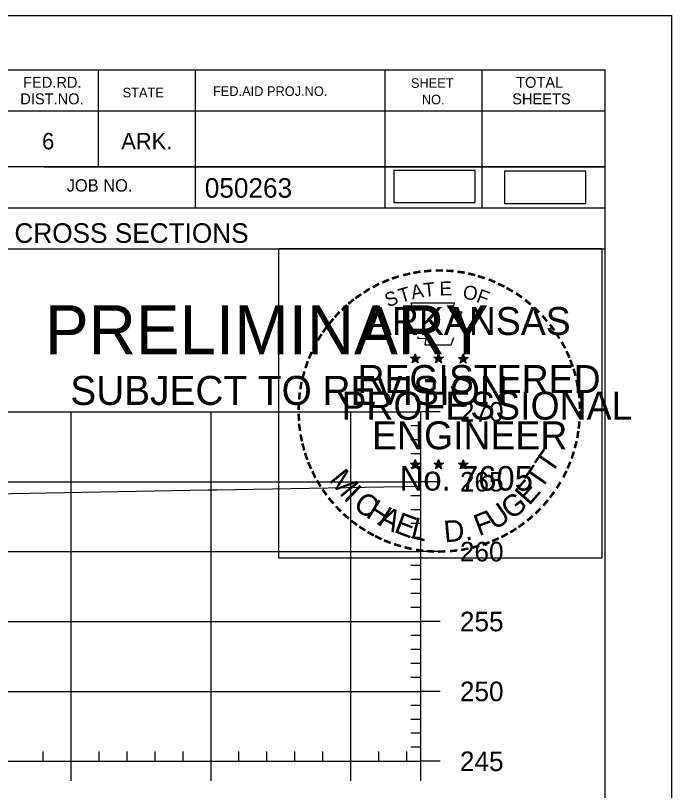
# Model space of a CAD drawing. Extents: x 1365647 to 1367999, y 387113 to 400173.
# Drawn here: x 1366010.1 to 1366057, y 394784.1 to 394839.6 of the extents above; entities that cross this region are included whole.
import ezdxf

# ---------------------------------------------------------------- set-up
doc = ezdxf.new("R2010")
doc.units = 0
for name, color, linetype in [('R_Axis', 7, 'Continuous'), ('R_Axis Annot', 7, 'Continuous'), ('R_Border', 7, 'Continuous'), ('R_Border PE', 7, 'Continuous'), ('R_Border Prem', 7, 'Continuous'), ('R_Detour', 7, 'Continuous'), ('R_Exist Surface', 7, 'Continuous'), ('R_Grid', 7, 'Continuous'), ('R_No Plot', 7, 'Continuous')]:
    doc.layers.add(name, color=color, linetype=linetype)

msp = doc.modelspace()

# ---------------------------------------------------------------- linework, layer by layer
at = {"layer": 'R_Axis'}
for p, q in [((1366039.095, 394786.209), (1366039.095, 394811.209)), ((1366040.495, 394811.209), (1366039.095, 394811.209)), ((1366039.095, 394810.209), (1366038.395, 394810.209)), ((1366039.095, 394809.209), (1366038.395, 394809.209)), ((1366039.095, 394808.209), (1366038.395, 394808.209)), ((1366039.095, 394807.209), (1366038.395, 394807.209)), ((1366040.495, 394806.209), (1366039.095, 394806.209)), ((1366039.095, 394805.209), (1366038.395, 394805.209)), ((1366039.095, 394804.209), (1366038.395, 394804.209)), ((1366039.095, 394803.209), (1366038.395, 394803.209)), ((1366039.095, 394802.209), (1366038.395, 394802.209)), ((1366040.495, 394801.209), (1366039.095, 394801.209)), ((1366039.095, 394800.209), (1366038.395, 394800.209)), ((1366039.095, 394799.209), (1366038.395, 394799.209)), ((1366039.095, 394798.209), (1366038.395, 394798.209)), ((1366039.095, 394797.209), (1366038.395, 394797.209)), ((1366040.495, 394796.209), (1366039.095, 394796.209)), ((1366039.095, 394795.209), (1366038.395, 394795.209)), ((1366039.095, 394794.209), (1366038.395, 394794.209)), ((1366039.095, 394793.209), (1366038.395, 394793.209)), ((1366039.095, 394792.209), (1366038.395, 394792.209)), ((1366040.495, 394791.209), (1366039.095, 394791.209)), ((1366039.095, 394790.209), (1366038.395, 394790.209)), ((1366039.095, 394789.209), (1366038.395, 394789.209)), ((1366039.095, 394788.209), (1366038.395, 394788.209)), ((1366012.095, 394786.209), (1366012.095, 394786.909)), ((1366016.095, 394786.209), (1366016.095, 394786.909)), ((1366018.095, 394786.209), (1366018.095, 394786.909)), ((1366020.095, 394786.209), (1366020.095, 394786.909)), ((1366022.095, 394786.209), (1366022.095, 394786.909)), ((1366026.095, 394786.209), (1366026.095, 394786.909)), ((1366028.095, 394786.209), (1366028.095, 394786.909)), ((1366030.095, 394786.209), (1366030.095, 394786.909)), ((1366032.095, 394786.209), (1366032.095, 394786.909)), ((1366036.095, 394786.209), (1366036.095, 394786.909)), ((1366038.095, 394786.209), (1366038.095, 394786.909)), ((1366039.095, 394787.209), (1366038.395, 394787.209)), ((1365749.095, 394786.209), (1366039.095, 394786.209)), ((1366014.095, 394784.809), (1366014.095, 394786.209)), ((1366024.095, 394784.809), (1366024.095, 394786.209)), ((1366034.095, 394784.809), (1366034.095, 394786.209)), ((1366039.095, 394784.809), (1366039.095, 394786.209)), ((1366040.495, 394786.209), (1366039.095, 394786.209))]:
    msp.add_line(p, q, dxfattribs=at)
at = {"layer": 'R_Border'}
for p, q in [((1365736.095, 394835.669), (1366052.275, 394835.669)), ((1366016.015, 394835.669), (1366016.015, 394828.729)), ((1366022.955, 394835.669), (1366022.955, 394825.789)), ((1366036.535, 394835.669), (1366036.535, 394825.789)), ((1366043.475, 394835.669), (1366043.475, 394825.789)), ((1366052.275, 394630.209), (1366052.275, 394835.669)), ((1366052.275, 394832.729), (1366009.175, 394832.729)), ((1366052.275, 394832.749), (1366052.275, 394832.749)), ((1366052.275, 394828.729), (1366009.175, 394828.729)), ((1366012.135, 394828.729), (1366052.275, 394828.729)), ((1366052.275, 394825.789), (1365970.015, 394825.789)), ((1366009.175, 394822.869), (1366052.275, 394822.869))]:
    msp.add_line(p, q, dxfattribs=at)
at = {"layer": 'R_Border PE'}
for p, q in [((1366038.356, 394815.115), (1366038.705, 394815.004)), ((1366038.356, 394815.115), (1366038.609, 394815.07)), ((1366038.356, 394815.115), (1366038.593, 394814.993)), ((1366038.705, 394815.369), (1366038.664, 394815.117)), ((1366038.705, 394815.004), (1366038.705, 394815.369)), ((1366038.705, 394815.369), (1366038.754, 394815.119)), ((1366039.052, 394815.115), (1366038.705, 394815.004)), ((1366039.052, 394815.115), (1366038.766, 394815.066)), ((1366039.052, 394815.115), (1366038.848, 394815.013)), ((1366040.026, 394815.115), (1366040.375, 394815.004)), ((1366040.026, 394815.115), (1366040.279, 394815.07)), ((1366040.026, 394815.115), (1366040.263, 394814.993)), ((1366040.375, 394815.369), (1366040.334, 394815.117)), ((1366040.375, 394815.004), (1366040.375, 394815.369)), ((1366040.375, 394815.369), (1366040.424, 394815.119)), ((1366040.722, 394815.115), (1366040.375, 394815.004)), ((1366040.722, 394815.115), (1366040.436, 394815.066)), ((1366040.722, 394815.115), (1366040.518, 394815.013)), ((1366041.79, 394815.103), (1366042.139, 394814.992)), ((1366041.79, 394815.103), (1366042.043, 394815.058)), ((1366041.79, 394815.103), (1366042.027, 394814.981)), ((1366042.139, 394815.357), (1366042.098, 394815.105)), ((1366042.139, 394814.992), (1366042.139, 394815.357)), ((1366042.139, 394815.357), (1366042.188, 394815.107)), ((1366042.486, 394815.103), (1366042.139, 394814.992)), ((1366042.486, 394815.103), (1366042.2, 394815.054)), ((1366042.486, 394815.103), (1366042.282, 394815.001)), ((1366038.489, 394814.707), (1366038.705, 394815.004)), ((1366038.489, 394814.707), (1366038.615, 394814.951)), ((1366038.489, 394814.707), (1366038.703, 394814.924)), ((1366038.918, 394814.707), (1366038.703, 394814.921)), ((1366038.918, 394814.707), (1366038.705, 394815.004)), ((1366038.918, 394814.707), (1366038.781, 394814.998)), ((1366040.159, 394814.707), (1366040.375, 394815.004)), ((1366040.159, 394814.707), (1366040.285, 394814.951)), ((1366040.159, 394814.707), (1366040.373, 394814.924)), ((1366040.588, 394814.707), (1366040.373, 394814.921)), ((1366040.588, 394814.707), (1366040.375, 394815.004)), ((1366040.588, 394814.707), (1366040.451, 394814.998)), ((1366041.923, 394814.695), (1366042.139, 394814.992)), ((1366041.923, 394814.695), (1366042.049, 394814.939)), ((1366041.923, 394814.695), (1366042.137, 394814.912)), ((1366042.352, 394814.695), (1366042.137, 394814.909)), ((1366042.352, 394814.695), (1366042.139, 394814.992)), ((1366042.352, 394814.695), (1366042.215, 394814.986)), ((1366038.352, 394807.542), (1366038.701, 394807.431)), ((1366038.352, 394807.542), (1366038.605, 394807.497)), ((1366038.352, 394807.542), (1366038.589, 394807.42)), ((1366038.485, 394807.134), (1366038.701, 394807.431)), ((1366038.485, 394807.134), (1366038.611, 394807.378)), ((1366038.485, 394807.134), (1366038.699, 394807.351)), ((1366038.701, 394807.796), (1366038.66, 394807.544)), ((1366038.914, 394807.134), (1366038.699, 394807.348)), ((1366038.701, 394807.431), (1366038.701, 394807.796)), ((1366038.701, 394807.796), (1366038.75, 394807.546)), ((1366039.048, 394807.542), (1366038.701, 394807.431)), ((1366038.914, 394807.134), (1366038.701, 394807.431)), ((1366039.048, 394807.542), (1366038.762, 394807.493)), ((1366038.914, 394807.134), (1366038.777, 394807.425)), ((1366039.048, 394807.542), (1366038.844, 394807.44)), ((1366040.021, 394807.542), (1366040.37, 394807.431)), ((1366040.021, 394807.542), (1366040.274, 394807.497)), ((1366040.021, 394807.542), (1366040.258, 394807.42)), ((1366040.154, 394807.134), (1366040.37, 394807.431)), ((1366040.154, 394807.134), (1366040.28, 394807.378)), ((1366040.154, 394807.134), (1366040.368, 394807.351)), ((1366040.37, 394807.796), (1366040.329, 394807.544)), ((1366040.583, 394807.134), (1366040.368, 394807.348)), ((1366040.37, 394807.431), (1366040.37, 394807.796)), ((1366040.37, 394807.796), (1366040.419, 394807.546)), ((1366040.717, 394807.542), (1366040.37, 394807.431)), ((1366040.583, 394807.134), (1366040.37, 394807.431)), ((1366040.717, 394807.542), (1366040.431, 394807.493)), ((1366040.583, 394807.134), (1366040.446, 394807.425)), ((1366040.717, 394807.542), (1366040.513, 394807.44)), ((1366041.788, 394807.532), (1366042.137, 394807.421)), ((1366041.788, 394807.532), (1366042.041, 394807.487)), ((1366041.788, 394807.532), (1366042.025, 394807.41)), ((1366041.921, 394807.124), (1366042.137, 394807.421)), ((1366041.921, 394807.124), (1366042.047, 394807.368)), ((1366041.921, 394807.124), (1366042.135, 394807.341)), ((1366042.137, 394807.786), (1366042.096, 394807.534)), ((1366042.35, 394807.124), (1366042.135, 394807.338)), ((1366042.137, 394807.421), (1366042.137, 394807.786)), ((1366042.137, 394807.786), (1366042.186, 394807.536)), ((1366042.484, 394807.532), (1366042.137, 394807.421)), ((1366042.35, 394807.124), (1366042.137, 394807.421)), ((1366042.484, 394807.532), (1366042.198, 394807.483)), ((1366042.35, 394807.124), (1366042.213, 394807.415)), ((1366042.484, 394807.532), (1366042.28, 394807.43))]:
    msp.add_line(p, q, dxfattribs=at)
for points in [[(1366038.397, 394818.993), (1366038.666, 394818.166)], [(1366041.908, 394818.071), (1366042.05, 394818.355), (1366041.365, 394818.331), (1366041.513, 394818.993), (1366038.397, 394818.993)], [(1366038.889, 394816.57), (1366038.889, 394816.483), (1366039.452, 394816.464), (1366039.398, 394815.991), (1366041.268, 394815.991), (1366041.469, 394816.527)], [(1366038.705, 394815.369), (1366038.918, 394814.707), (1366038.356, 394815.115), (1366039.052, 394815.115), (1366038.489, 394814.707), (1366038.705, 394815.369)], [(1366040.375, 394815.369), (1366040.588, 394814.707), (1366040.026, 394815.115), (1366040.722, 394815.115), (1366040.159, 394814.707), (1366040.375, 394815.369)], [(1366042.139, 394815.357), (1366042.352, 394814.695), (1366041.79, 394815.103), (1366042.486, 394815.103), (1366041.923, 394814.695), (1366042.139, 394815.357)], [(1366038.701, 394807.796), (1366038.914, 394807.134), (1366038.352, 394807.542), (1366039.048, 394807.542), (1366038.485, 394807.134), (1366038.701, 394807.796)], [(1366040.37, 394807.796), (1366040.583, 394807.134), (1366040.021, 394807.542), (1366040.717, 394807.542), (1366040.154, 394807.134), (1366040.37, 394807.796)], [(1366042.137, 394807.786), (1366042.35, 394807.124), (1366041.788, 394807.532), (1366042.484, 394807.532), (1366041.921, 394807.124), (1366042.137, 394807.786)]]:
    msp.add_lwpolyline(points, dxfattribs=at)
for centre, radius in [((1366038.704, 394815.004), 0.172), ((1366038.704, 394815.004), 0.145), ((1366038.704, 394815.004), 0.116), ((1366038.704, 394815.004), 0.0991), ((1366038.704, 394815.004), 0.0747), ((1366038.704, 394815.004), 0.0495), ((1366038.704, 394815.004), 0.0296), ((1366040.374, 394815.004), 0.172), ((1366040.374, 394815.004), 0.145), ((1366040.374, 394815.004), 0.116), ((1366040.374, 394815.004), 0.0991), ((1366040.374, 394815.004), 0.0747), ((1366040.374, 394815.004), 0.0495), ((1366040.374, 394815.004), 0.0296), ((1366042.138, 394814.992), 0.172), ((1366042.138, 394814.992), 0.145), ((1366042.138, 394814.992), 0.116), ((1366042.138, 394814.992), 0.0991), ((1366042.138, 394814.992), 0.0747), ((1366042.138, 394814.992), 0.0495), ((1366042.138, 394814.992), 0.0296), ((1366038.7, 394807.431), 0.172), ((1366038.7, 394807.431), 0.145), ((1366038.7, 394807.431), 0.116), ((1366038.7, 394807.431), 0.0991), ((1366038.7, 394807.431), 0.0747), ((1366038.7, 394807.431), 0.0495), ((1366038.7, 394807.431), 0.0296), ((1366040.369, 394807.431), 0.172), ((1366040.369, 394807.431), 0.145), ((1366040.369, 394807.431), 0.116), ((1366040.369, 394807.431), 0.0991), ((1366040.369, 394807.431), 0.0747), ((1366040.369, 394807.431), 0.0495), ((1366040.369, 394807.431), 0.0296), ((1366042.136, 394807.421), 0.172), ((1366042.136, 394807.421), 0.145), ((1366042.136, 394807.421), 0.116), ((1366042.136, 394807.421), 0.0991), ((1366042.136, 394807.421), 0.0747), ((1366042.136, 394807.421), 0.0495), ((1366042.136, 394807.421), 0.0296)]:
    msp.add_circle(centre, radius, dxfattribs=at)
at = {"layer": 'R_Detour'}
for points in [[(1366037.165, 394826.175), (1366042.998, 394826.175), (1366042.998, 394828.485), (1366037.165, 394828.485)], [(1366045.079, 394826.124), (1366050.912, 394826.124), (1366050.912, 394828.435), (1366045.079, 394828.435)]]:
    msp.add_lwpolyline(points, close=True, dxfattribs=at)
at = {"layer": 'R_Exist Surface'}
msp.add_lwpolyline([(1365966.707, 394804.865), (1365983.546, 394805.042), (1365985.005, 394805.056), (1366002.122, 394805.236), (1366003.379, 394805.259), (1366023.899, 394805.623), (1366024.517, 394805.635), (1366039.095, 394805.892)], dxfattribs=at)
at = {"layer": 'R_Grid'}
for p, q in [((1365749.095, 394811.209), (1366039.095, 394811.209)), ((1366014.095, 394786.209), (1366014.095, 394811.209)), ((1366024.095, 394786.209), (1366024.095, 394811.209)), ((1366034.095, 394786.209), (1366034.095, 394811.209)), ((1366039.095, 394786.209), (1366039.095, 394811.209)), ((1365749.095, 394806.209), (1366039.095, 394806.209)), ((1365749.095, 394801.209), (1366039.095, 394801.209)), ((1365749.095, 394796.209), (1366039.095, 394796.209)), ((1365749.095, 394791.209), (1366039.095, 394791.209)), ((1365749.095, 394786.209), (1366039.095, 394786.209))]:
    msp.add_line(p, q, dxfattribs=at)
at = {"layer": 'R_No Plot'}
msp.add_line((1365723.694, 394839.563), (1366057.027, 394839.563), dxfattribs=at)
for points in [[(1365723.687, 394839.563), (1366057.027, 394839.563), (1366057.027, 394626.226), (1365723.687, 394626.226)], [(1366028.946, 394822.901), (1366052.044, 394822.901), (1366052.044, 394800.751), (1366028.946, 394800.751)]]:
    msp.add_lwpolyline(points, close=True, dxfattribs=at)

# ---------------------------------------------------------------- texts
at = {"layer": 'R_Axis Annot'}
for s, p in [('270', (1366041.895, 394810.509)), ('265', (1366041.895, 394805.509)), ('260', (1366041.895, 394800.509)), ('255', (1366041.895, 394795.509)), ('250', (1366041.895, 394790.509)), ('245', (1366041.895, 394785.509))]:
    msp.add_text(s, height=1.4, dxfattribs=at).set_placement(p)
at = {"layer": 'R_Border'}
for s, height, p in [('FED.RD.', 0.7819, (1366010.655, 394834.389)), ('SHEET', 0.684, (1366038.395, 394834.389)), ('TOTAL', 0.7819, (1366045.915, 394834.389)), ('FED.AID PROJ.NO.', 0.684, (1366024.235, 394833.809)), ('DIST.NO.', 0.7819, (1366010.455, 394833.209)), ('STATE', 0.684, (1366017.775, 394833.709)), ('NO.', 0.684, (1366039.175, 394833.209)), ('SHEETS', 0.7819, (1366045.635, 394833.209)), ('6', 1.172, (1366012.015, 394829.989)), ('ARK.', 1.1723, (1366017.675, 394829.989)), ('JOB NO.', 0.8792, (1366013.775, 394826.969)), ('050263', 1.4, (1366023.651, 394826.528)), ('CROSS SECTIONS', 1.4, (1366010.038, 394823.299))]:
    msp.add_text(s, height=height, rotation=360, dxfattribs=at).set_placement(p)
at = {"layer": 'R_Border PE'}
for s, height, rotation, p in [('-', 1.6, 13.6301, (1366037.895, 394820.361)), ('-', 1.6, 10.2193, (1366038.573, 394820.523)), ('-', 1.6, 5.8968, (1366039.302, 394820.633)), ('-', 1.6, 0.1862, (1366040.074, 394820.705)), ('-', 1.6, 357.743, (1366040.797, 394820.692)), ('-', 1.6, 352.1617, (1366041.541, 394820.636)), ('-', 1.6, 347.2049, (1366042.26, 394820.522)), ('-', 1.6, 24.3072, (1366036.511, 394819.851)), ('-', 1.6, 19.1761, (1366037.145, 394820.12)), ('-', 1.6, 342.3362, (1366042.895, 394820.367)), ('-', 1.6, 337.8551, (1366043.63, 394820.144)), ('-', 1.6, 34.0636, (1366035.281, 394819.164)), ('-', 1.6, 28.7918, (1366035.878, 394819.534)), ('T', 1, 16.4036, (1366037.666, 394819.002)), ('A', 1, 11.2132, (1366038.492, 394819.253)), ('T', 1, 6.0228, (1366039.341, 394819.419)), ('E', 1, 0.8323, (1366040.446, 394819.529)), ('O', 1, 350.4515, (1366042.05, 394819.319)), ('-', 1.6, 334.1211, (1366044.261, 394819.873)), ('-', 1.6, 329.6409, (1366044.84, 394819.59)), ('-', 1.6, 36.2317, (1366034.703, 394818.769)), ('S', 1, 21.594, (1366036.752, 394818.671)), ('F', 1, 340.0707, (1366043.004, 394819.091)), ('-', 1.6, 325.8627, (1366045.483, 394819.229)), ('-', 1.6, 42.9622, (1366033.794, 394817.974)), ('-', 1.6, 38.9507, (1366034.227, 394818.391)), ('-', 1.6, 320.5297, (1366046.093, 394818.803)), ('-', 1.6, 48.423, (1366033.346, 394817.496)), ('ARKANSAS', 2, 360, (1366035.25, 394816.705)), ('-', 1.6, 315.5786, (1366046.692, 394818.315)), ('-', 1.6, 50.6142, (1366032.943, 394817.01)), ('-', 1.6, 309.8797, (1366047.261, 394817.765)), ('-', 1.6, 54.2325, (1366032.53, 394816.443)), ('-', 1.6, 306.6522, (1366047.786, 394817.163)), ('-', 1.6, 58.0706, (1366032.205, 394815.916)), ('-', 1.4, 303.6753, (1366048.272, 394816.595)), ('-', 1.6, 62.8713, (1366031.892, 394815.302)), ('-', 1.6, 299.6684, (1366048.591, 394815.988)), ('-', 1.6, 294.6628, (1366048.915, 394815.376)), ('-', 1.6, 67.7743, (1366031.633, 394814.691)), ('DWB', 0.01, 360, (1366038.691, 394814.999)), ('DWB', 0.01, 360, (1366040.361, 394814.999)), ('-', 1.6, 72.3945, (1366031.414, 394814.061)), ('REGISTERED', 2, 360, (1366034.572, 394812.556)), ('DWB', 0.01, 360, (1366042.125, 394814.987)), ('-', 1.6, 290.5728, (1366049.172, 394814.799)), ('-', 1.6, 75.461, (1366031.217, 394813.347)), ('-', 1.6, 285.1233, (1366049.406, 394814.219)), ('-', 1.6, 81.2013, (1366031.085, 394812.634)), ('-', 1.6, 280.5493, (1366049.606, 394813.477)), ('-', 1.6, 85.1863, (1366031.009, 394811.943)), ('PROFESSIONAL', 2, 360, (1366033.424, 394810.652)), ('-', 1.6, 276.5962, (1366049.768, 394812.709)), ('-', 1.6, 89.0622, (1366030.984, 394811.242)), ('-', 1.6, 274.3301, (1366049.828, 394811.987)), ('-', 1.6, 269.9407, (1366049.862, 394811.355)), ('-', 1.6, 94.1959, (1366031.019, 394810.517)), ('-', 1.6, 98.9479, (1366031.091, 394809.85)), ('ENGINEER', 2, 360, (1366035.611, 394808.527)), ('-', 1.6, 263.5172, (1366049.843, 394810.689)), ('-', 1.6, 101.7149, (1366031.226, 394809.117)), ('-', 1.6, 260.9953, (1366049.772, 394810.035)), ('-', 1.6, 105.4578, (1366031.388, 394808.522)), ('-', 1.6, 255.7626, (1366049.662, 394809.357)), ('T', 1.54, 55.055, (1366048.42, 394806.696)), ('-', 1.6, 252.8681, (1366049.481, 394808.637)), ('-', 1.6, 109.0874, (1366031.603, 394807.891)), ('-', 1.6, 114.0643, (1366031.857, 394807.295)), ('No. 7605', 1.757, 360, (1366037.585, 394805.576)), ('DWB', 0.01, 360, (1366038.686, 394807.427)), ('DWB', 0.01, 360, (1366040.355, 394807.425)), ('DWB', 0.01, 360, (1366042.122, 394807.416)), ('T', 1.54, 55.055, (1366047.689, 394805.576)), ('-', 1.6, 247.8887, (1366049.258, 394807.964)), ('-', 1.6, 115.7289, (1366032.162, 394806.677)), ('M', 1.54, 308.9175, (1366032.472, 394806.322)), ('-', 1.6, 244.6197, (1366048.996, 394807.335)), ('-', 1.6, 120.4471, (1366032.519, 394806.091)), ('E', 1.54, 48.7313, (1366046.843, 394804.449)), ('-', 1.6, 239.0712, (1366048.602, 394806.583)), ('-', 1.6, 125.8934, (1366032.922, 394805.53)), ('I', 1.54, 316.4636, (1366033.514, 394805.002)), ('-', 1.6, 130.7181, (1366033.384, 394804.978)), ('C', 1.54, 324.0197, (1366034.187, 394804.379)), ('G', 1.54, 38.2173, (1366045.59, 394803.429)), ('-', 1.6, 233.8452, (1366048.2, 394805.93)), ('-', 1.6, 134.2238, (1366033.901, 394804.433)), ('H', 1.54, 327.5342, (1366035.097, 394803.724)), ('U', 1.54, 34.4052, (1366044.391, 394802.696)), ('-', 1.6, 231.2538, (1366047.77, 394805.364)), ('-', 1.6, 138.9338, (1366034.426, 394803.969)), ('A', 1.54, 332.5513, (1366035.951, 394803.187)), ('E', 1.54, 339.2068, (1366037.109, 394802.625)), ('F', 1.54, 20.8202, (1366043.254, 394802.302)), ('-', 1.6, 225.7653, (1366047.291, 394804.8)), ('-', 1.6, 144.6463, (1366034.982, 394803.563)), ('L', 1.54, 346.2929, (1366038.301, 394802.201)), ('D.', 1.54, 5.2602, (1366040.804, 394801.864)), ('-', 1.6, 221.0851, (1366046.769, 394804.291)), ('-', 1.6, 148.0898, (1366035.543, 394803.192)), ('-', 1.6, 212.2491, (1366045.686, 394803.432)), ('-', 1.6, 215.7363, (1366046.22, 394803.819)), ('-', 1.6, 151.5704, (1366036.122, 394802.867)), ('-', 1.6, 154.6002, (1366036.644, 394802.62)), ('-', 1.6, 207.3568, (1366045.128, 394803.086)), ('-', 1.6, 158.5612, (1366037.268, 394802.366)), ('-', 1.6, 162.7983, (1366037.955, 394802.153)), ('-', 1.6, 195.4743, (1366043.208, 394802.252)), ('-', 1.6, 200.7184, (1366043.885, 394802.494)), ('-', 1.6, 204.2516, (1366044.504, 394802.767)), ('-', 1.6, 167.5555, (1366038.67, 394801.989)), ('-', 1.6, 173.1155, (1366039.442, 394801.879)), ('-', 1.6, 176.5183, (1366040.19, 394801.826)), ('-', 1.6, 181.5918, (1366040.934, 394801.845)), ('-', 1.6, 185.8167, (1366041.743, 394801.921)), ('-', 1.6, 191.2858, (1366042.479, 394802.053))]:
    msp.add_text(s, height=height, rotation=rotation, dxfattribs=at).set_placement(p)
at = {"layer": 'R_Border Prem'}
for s, height, p in [('PRELIMINARY', 3.5, (1366012.226, 394815.332)), ('DWB', 0.01, (1366012.973, 394817.181)), ('SUBJECT TO REVISION', 2.07511, (1366014.035, 394811.703))]:
    msp.add_text(s, height=height, rotation=360, dxfattribs=at).set_placement(p)

doc.saveas('drawing.dxf')
